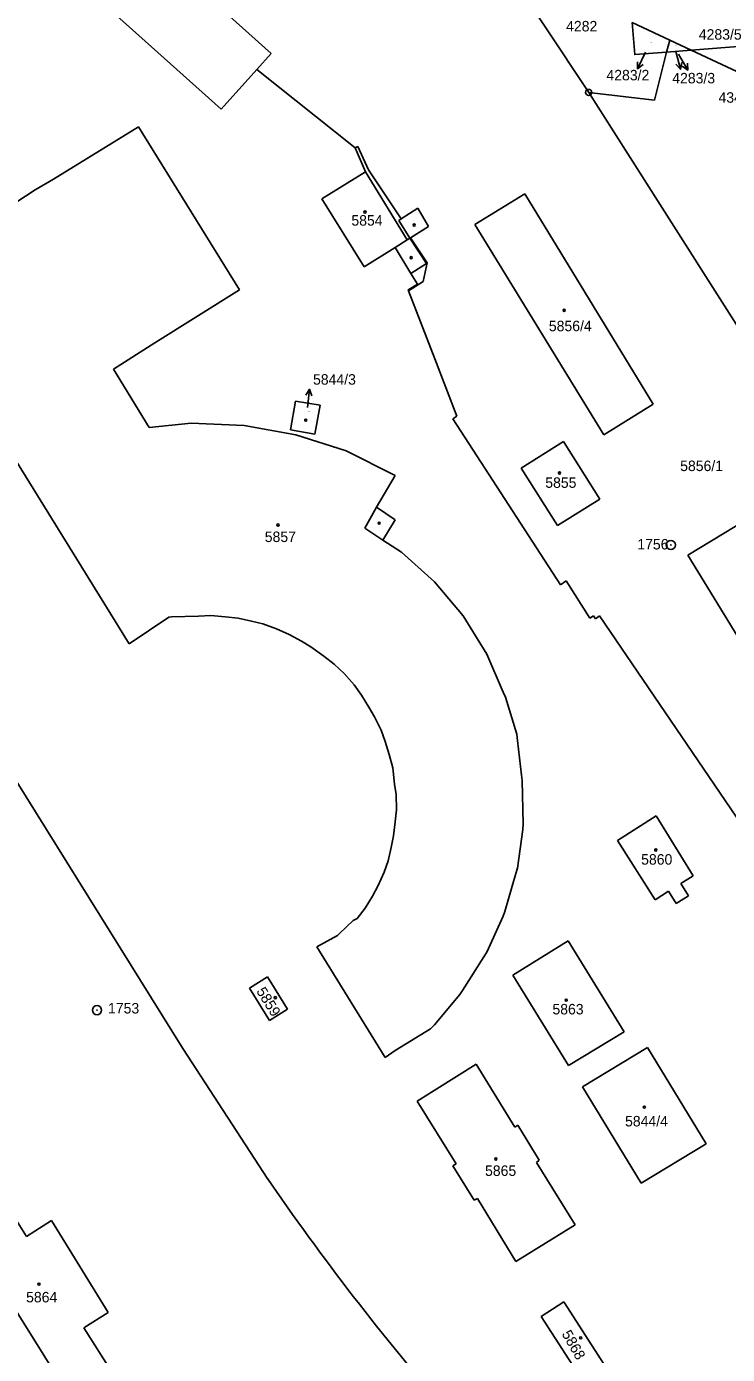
# Model space of a CAD drawing. Extents: x -735092 to -733385, y -1122435 to -1118992.
# Drawn here: x -734445.9 to -734332.2, y -1120070.4 to -1119855 of the extents above; entities that cross this region are included whole.
import ezdxf

# ---------------------------------------------------------------- set-up
doc = ezdxf.new("R2010")
doc.units = 0
for name, color, linetype in [('Vrstva 1', 7, 'Continuous'), ('Vrstva 10', 7, 'Continuous'), ('Vrstva 16', 7, 'Continuous'), ('Vrstva 17', 7, 'Continuous'), ('Vrstva 18', 7, 'Continuous'), ('Vrstva 19', 7, 'Continuous'), ('Vrstva 25', 7, 'Continuous'), ('Vrstva 4', 7, 'Continuous')]:
    doc.layers.add(name, color=color, linetype=linetype)

msp = doc.modelspace()

# ---------------------------------------------------------------- linework, layer by layer
at = {"layer": 'Vrstva 1'}
for points in [[(-734444.56, -1119841.19), (-734414.31, -1119868.35)], [(-734368.81, -1119844.31), (-734354.68, -1119865.64)], [(-734421.15, -1119845.87), (-734406.17, -1119859.33)], [(-734347.61, -1119854.29), (-734347.21, -1119859.5), (-734342.05, -1119859.1)], [(-734347.61, -1119854.29), (-734341.55, -1119857.14)], [(-734342.05, -1119859.1), (-734341.55, -1119857.14)], [(-734341.55, -1119857.14), (-734338.05, -1119858.79)], [(-734408.49, -1119861.9), (-734406.17, -1119859.33)], [(-734344.04, -1119866.89), (-734342.05, -1119859.1)], [(-734342.05, -1119859.1), (-734338.05, -1119858.79)], [(-734326.32, -1119857.87), (-734338.05, -1119858.79)], [(-734338.05, -1119858.79), (-734328.13, -1119863.45)], [(-734414.31, -1119868.35), (-734408.49, -1119861.9)], [(-734408.49, -1119861.9), (-734392.54, -1119874.62)], [(-734354.68, -1119865.64), (-734326.7, -1119909.61)], [(-734354.68, -1119865.64), (-734344.04, -1119866.89)], [(-734441.5, -1119879.69), (-734427.72, -1119871.2)], [(-734427.72, -1119871.2), (-734411.35, -1119897.64)], [(-734392.54, -1119874.62), (-734392.15, -1119874.39)], [(-734392.54, -1119874.62), (-734390.88, -1119878.51)], [(-734392.15, -1119874.39), (-734390.39, -1119878.21)], [(-734397.95, -1119882.88), (-734390.88, -1119878.51)], [(-734390.39, -1119878.21), (-734385.09, -1119886.15)], [(-734444.46, -1119881.46), (-734441.5, -1119879.69)], [(-734449.31, -1119884.61), (-734444.46, -1119881.46)], [(-734397.95, -1119882.88), (-734391.08, -1119893.94)], [(-734373.17, -1119887.04), (-734365.07, -1119882.09)], [(-734365.07, -1119882.09), (-734344.22, -1119916.2)], [(-734385.09, -1119886.15), (-734382.39, -1119884.42)], [(-734382.39, -1119884.42), (-734380.68, -1119887.39)], [(-734383.61, -1119889.23), (-734380.68, -1119887.39)], [(-734373.17, -1119887.04), (-734352.22, -1119921.17)], [(-734383.61, -1119889.23), (-734380.89, -1119893.31)], [(-734391.08, -1119893.94), (-734386.09, -1119890.79)], [(-734386.09, -1119890.79), (-734383.53, -1119895)], [(-734381.51, -1119896.34), (-734380.89, -1119893.31)], [(-734466.34, -1119895.06), (-734429.22, -1119955.1)], [(-734383.53, -1119895), (-734382.46, -1119896.76)], [(-734425.07, -1119906.26), (-734411.35, -1119897.64)], [(-734384.01, -1119897.7), (-734382.46, -1119896.76)], [(-734384.01, -1119897.7), (-734383.94, -1119897.81)], [(-734383.94, -1119897.81), (-734381.51, -1119896.34)], [(-734383.94, -1119897.81), (-734379.63, -1119908.84)], [(-734431.79, -1119910.52), (-734425.07, -1119906.26)], [(-734379.63, -1119908.84), (-734376.09, -1119918.17)], [(-734431.79, -1119910.52), (-734425.97, -1119920)], [(-734403.06, -1119920.39), (-734402.22, -1119915.71)], [(-734402.22, -1119915.71), (-734398.26, -1119916.36)], [(-734399.13, -1119921.09), (-734398.26, -1119916.36)], [(-734352.22, -1119921.17), (-734344.22, -1119916.2)], [(-734425.97, -1119920), (-734419.17, -1119919.31)], [(-734419.17, -1119919.31), (-734410.55, -1119919.66)], [(-734410.55, -1119919.66), (-734402.21, -1119921.17)], [(-734376.72, -1119918.58), (-734376.09, -1119918.17)], [(-734376.72, -1119918.58), (-734359.28, -1119945.51)], [(-734403.06, -1119920.39), (-734399.13, -1119921.09)], [(-734402.21, -1119921.17), (-734394.03, -1119923.79)], [(-734394.03, -1119923.79), (-734386.08, -1119927.78)], [(-734365.63, -1119926.6), (-734358.76, -1119922.27)], [(-734358.76, -1119922.27), (-734352.86, -1119931.64)], [(-734389.1, -1119932.94), (-734386.08, -1119927.78)], [(-734365.63, -1119926.6), (-734359.73, -1119935.9)], [(-734359.73, -1119935.9), (-734352.86, -1119931.64)], [(-734338.62, -1119940.7), (-734325.01, -1119932.5)], [(-734389.1, -1119932.94), (-734386.09, -1119934.99)], [(-734388.09, -1119938.29), (-734386.09, -1119934.99)], [(-734388.09, -1119938.29), (-734385.03, -1119940.21)], [(-734385.03, -1119940.21), (-734379.71, -1119945.05)], [(-734338.62, -1119940.7), (-734328.47, -1119957.33)], [(-734379.71, -1119945.05), (-734375.03, -1119950.57)], [(-734359.28, -1119945.51), (-734358.33, -1119944.9)], [(-734358.33, -1119944.9), (-734354.51, -1119950.95)], [(-734429.22, -1119955.1), (-734422.77, -1119950.76)], [(-734422.77, -1119950.76), (-734422.33, -1119950.74)], [(-734422.33, -1119950.74), (-734417.97, -1119950.59)], [(-734417.97, -1119950.59), (-734415.97, -1119950.52)], [(-734415.97, -1119950.52), (-734413.63, -1119950.73)], [(-734413.63, -1119950.73), (-734411.53, -1119950.95)], [(-734411.53, -1119950.95), (-734409.38, -1119951.4)], [(-734409.38, -1119951.4), (-734407.53, -1119951.84)], [(-734407.53, -1119951.84), (-734405.3, -1119952.68)], [(-734375.03, -1119950.57), (-734371.22, -1119956.78)], [(-734354.51, -1119950.95), (-734353.9, -1119950.56)], [(-734353.9, -1119950.56), (-734353.56, -1119951.05)], [(-734353.56, -1119951.05), (-734352.91, -1119950.56)], [(-734352.91, -1119950.56), (-734329.01, -1119985.77)], [(-734405.3, -1119952.68), (-734403.27, -1119953.59)], [(-734403.27, -1119953.59), (-734401.25, -1119954.65)], [(-734401.25, -1119954.65), (-734399.77, -1119955.58)], [(-734399.77, -1119955.58), (-734397.63, -1119957.08)], [(-734397.63, -1119957.08), (-734395.96, -1119958.4)], [(-734395.96, -1119958.4), (-734394.36, -1119959.93)], [(-734371.22, -1119956.78), (-734368.54, -1119962.92)], [(-734394.36, -1119959.93), (-734392.74, -1119961.76)], [(-734392.74, -1119961.76), (-734391.55, -1119963.42)], [(-734368.54, -1119962.92), (-734368.17, -1119963.73)], [(-734391.55, -1119963.42), (-734390.35, -1119965.35)], [(-734368.17, -1119963.73), (-734366.32, -1119969.74)], [(-734390.35, -1119965.35), (-734389.41, -1119966.96)], [(-734389.41, -1119966.96), (-734388.37, -1119969.1)], [(-734388.37, -1119969.1), (-734387.7, -1119970.94)], [(-734387.7, -1119970.94), (-734387.04, -1119973.04)], [(-734366.32, -1119969.74), (-734366.21, -1119970.79)], [(-734366.21, -1119970.79), (-734365.6, -1119976.42)], [(-734387.04, -1119973.04), (-734386.46, -1119975.2)], [(-734386.46, -1119975.2), (-734386.16, -1119977.84)], [(-734386.16, -1119977.84), (-734385.89, -1119979.56)], [(-734365.6, -1119976.42), (-734365.5, -1119977.29)], [(-734365.5, -1119977.29), (-734365.34, -1119984.31)], [(-734385.89, -1119979.56), (-734385.87, -1119982.02)], [(-734386.08, -1119983.95), (-734385.87, -1119982.02)], [(-734386.34, -1119986.24), (-734386.08, -1119983.95)], [(-734365.38, -1119985.23), (-734365.34, -1119984.31)], [(-734349.99, -1119987.03), (-734343.74, -1119983.02)], [(-734343.74, -1119983.02), (-734337.74, -1119992.73)], [(-734386.72, -1119988.12), (-734386.34, -1119986.24)], [(-734366.25, -1119991.49), (-734365.38, -1119985.23)], [(-734387.2, -1119990.3), (-734386.72, -1119988.12)], [(-734349.99, -1119987.03), (-734343.93, -1119996.62)], [(-734387.87, -1119992.13), (-734387.2, -1119990.3)], [(-734388.83, -1119994.28), (-734387.87, -1119992.13)], [(-734368.27, -1119998.53), (-734366.49, -1119992.38)], [(-734366.49, -1119992.38), (-734366.25, -1119991.49)], [(-734339.73, -1119993.98), (-734337.74, -1119992.73)], [(-734389.78, -1119996.02), (-734388.83, -1119994.28)], [(-734343.93, -1119996.62), (-734341.72, -1119995.23)], [(-734341.72, -1119995.23), (-734340.5, -1119997.24)], [(-734339.73, -1119993.98), (-734338.48, -1119995.97)], [(-734390.95, -1119997.98), (-734389.78, -1119996.02)], [(-734340.5, -1119997.24), (-734338.48, -1119995.97)], [(-734392.88, -1120000), (-734392.26, -1119999.64)], [(-734392.26, -1119999.64), (-734390.95, -1119997.98)], [(-734371.22, -1120005.14), (-734368.58, -1119999.29)], [(-734368.58, -1119999.29), (-734368.27, -1119998.53)], [(-734395.12, -1120002.11), (-734392.88, -1120000)], [(-734398.76, -1120004.24), (-734395.45, -1120002.43)], [(-734395.45, -1120002.43), (-734395.12, -1120002.11)], [(-734366.98, -1120008.84), (-734358, -1120003.3)], [(-734358, -1120003.3), (-734348.91, -1120018.06)], [(-734398.76, -1120004.24), (-734387.71, -1120022.23)], [(-734375.13, -1120011.35), (-734371.69, -1120005.88)], [(-734371.69, -1120005.88), (-734371.22, -1120005.14)], [(-734409.71, -1120010.98), (-734406.78, -1120009.14)], [(-734406.78, -1120009.14), (-734403.52, -1120014.35)], [(-734366.98, -1120008.84), (-734357.97, -1120023.51)], [(-734409.71, -1120010.98), (-734406.44, -1120016.18)], [(-734379.72, -1120016.89), (-734375.6, -1120011.99)], [(-734375.6, -1120011.99), (-734375.13, -1120011.35)], [(-734406.44, -1120016.18), (-734403.52, -1120014.35)], [(-734380.33, -1120017.56), (-734379.72, -1120016.89)], [(-734386.07, -1120021.08), (-734380.33, -1120017.56)], [(-734357.97, -1120023.51), (-734348.91, -1120018.06)], [(-734387.71, -1120022.23), (-734386.07, -1120021.08)], [(-734355.67, -1120026.97), (-734345.17, -1120020.6)], [(-734345.17, -1120020.6), (-734335.66, -1120036.21)], [(-734382.49, -1120029.3), (-734372.92, -1120023.29)], [(-734372.92, -1120023.29), (-734366.67, -1120033.52)], [(-734355.67, -1120026.97), (-734346.17, -1120042.59)], [(-734382.49, -1120029.3), (-734376.17, -1120039.48)], [(-734366.67, -1120033.52), (-734366.17, -1120033.21)], [(-734366.17, -1120033.21), (-734362.71, -1120038.85)], [(-734346.17, -1120042.59), (-734335.66, -1120036.21)], [(-734452.94, -1120039.98), (-734445.86, -1120051.25)], [(-734376.75, -1120039.76), (-734376.17, -1120039.48)], [(-734376.75, -1120039.76), (-734373.25, -1120045.38)], [(-734363.16, -1120039.23), (-734362.71, -1120038.85)], [(-734363.16, -1120039.23), (-734356.87, -1120049.37)], [(-734459.57, -1120044.15), (-734438.66, -1120077.54)], [(-734373.25, -1120045.38), (-734372.73, -1120045.07)], [(-734372.73, -1120045.07), (-734366.48, -1120055.3)], [(-734445.86, -1120051.25), (-734441.82, -1120048.68)], [(-734441.82, -1120048.68), (-734432.63, -1120063.58)], [(-734366.48, -1120055.3), (-734356.87, -1120049.37)], [(-734362.38, -1120064.25), (-734358.72, -1120061.86)], [(-734358.72, -1120061.86), (-734349.76, -1120075.8)], [(-734436.56, -1120066.05), (-734432.63, -1120063.58)], [(-734362.38, -1120064.25), (-734355.6, -1120074.75)], [(-734436.56, -1120066.05), (-734431.98, -1120073.34)]]:
    msp.add_lwpolyline(points, dxfattribs=at)
at = {"layer": 'Vrstva 10'}
for points in [[(-734452.83, -1119968.89), (-734420.51, -1120020.73)], [(-734420.51, -1120020.73), (-734406.72, -1120041.97)]]:
    msp.add_lwpolyline(points, dxfattribs=at)
msp.add_arc((-734055.501, -1119800.285), 426.341, 214.45108, 220.95553, dxfattribs=at)
at = {"layer": 'Vrstva 25'}
for points in [[(-734345.47, -1119859.1), (-734346.756, -1119861.81)], [(-734340.57, -1119858.98), (-734339.789, -1119861.876)], [(-734340.12, -1119859.42), (-734338.611, -1119862.012)], [(-734345.876, -1119861.121), (-734346.756, -1119861.81), (-734346.779, -1119860.692)], [(-734339.567, -1119860.78), (-734339.789, -1119861.876), (-734340.532, -1119861.041)], [(-734338.682, -1119860.897), (-734338.611, -1119862.012), (-734339.547, -1119861.4)], [(-734400.581, -1119914.74), (-734399.982, -1119913.796), (-734399.588, -1119914.842)], [(-734400.29, -1119916.78), (-734399.982, -1119913.796)]]:
    msp.add_lwpolyline(points, dxfattribs=at)
for centre, radius in [((-734354.68, -1119865.64), 0.5), ((-734354.68, -1119865.64), 0.032), ((-734390.98, -1119885.05), 0.175), ((-734382.99, -1119887.15), 0.175), ((-734383.49, -1119892.44), 0.175), ((-734358.66, -1119900.98), 0.175), ((-734400.58, -1119918.8), 0.175), ((-734359.43, -1119927.39), 0.175), ((-734405.08, -1119935.81), 0.175), ((-734388.68, -1119935.52), 0.174), ((-734341.36, -1119939.06), 0.75), ((-734341.36, -1119939.06), 0.032), ((-734343.81, -1119988.55), 0.175), ((-734405.52, -1120012.5), 0.174), ((-734434.44, -1120014.53), 0.75), ((-734434.44, -1120014.53), 0.032), ((-734358.33, -1120012.91), 0.175), ((-734345.66, -1120030.26), 0.175), ((-734369.74, -1120038.68), 0.175), ((-734443.86, -1120058.99), 0.175), ((-734355.98, -1120067.68), 0.174)]:
    msp.add_circle(centre, radius, dxfattribs=at)
at = {"layer": 'Vrstva 4'}
for points in [[(-734390.88, -1119878.51), (-734384.14, -1119889.57)], [(-734385.47, -1119886.39), (-734385.09, -1119886.15)], [(-734385.47, -1119886.39), (-734383.72, -1119889.3)], [(-734386.09, -1119890.79), (-734384.14, -1119889.57)], [(-734384.14, -1119889.57), (-734383.72, -1119889.3)], [(-734383.72, -1119889.3), (-734383.61, -1119889.23)], [(-734383.72, -1119889.3), (-734381, -1119893.38)], [(-734383.53, -1119895), (-734381, -1119893.38)], [(-734391.01, -1119936.33), (-734389.1, -1119932.94)], [(-734391.01, -1119936.33), (-734388.09, -1119938.29)]]:
    msp.add_lwpolyline(points, dxfattribs=at)

# ---------------------------------------------------------------- texts
at = {"layer": 'Vrstva 16'}
for s, p in [('4283/5', (-734336.828, -1119857.08)), ('4283/2', (-734351.808, -1119863.68)), ('4283/3', (-734341.138, -1119864.17)), ('4340/41', (-734333.628, -1119867.31)), ('5844/3', (-734399.4, -1119913.05))]:
    msp.add_text(s, height=1.7, dxfattribs=at).set_placement(p)
at = {"layer": 'Vrstva 17'}
for s, p in [('1756', (-734346.8, -1119939.79)), ('1753', (-734432.65, -1120015.07))]:
    msp.add_text(s, height=1.7, dxfattribs=at).set_placement(p)
at = {"layer": 'Vrstva 18'}
for s, p in [('4282', (-734358.35, -1119855.74)), ('5856/1', (-734339.85, -1119927.07))]:
    msp.add_text(s, height=1.7, dxfattribs=at).set_placement(p)
at = {"layer": 'Vrstva 19'}
for s, height, p in [('4283/2', 0.1, (-734344.834, -1119857.54)), ('4283/3', 0.1, (-734340.834, -1119858.02)), ('5854', 1.7, (-734393.18, -1119887.25)), ('5856/4', 1.7, (-734361.15, -1119904.38)), ('5844/3', 0.1, (-734400.18, -1119917.5)), ('5855', 1.7, (-734361.73, -1119929.79)), ('5857', 1.7, (-734407.23, -1119938.58)), ('5860', 1.7, (-734346.18, -1119990.92)), ('5863', 1.7, (-734360.57, -1120015.22)), ('5844/4', 1.7, (-734348.79, -1120033.39)), ('5865', 1.7, (-734371.5, -1120041.42)), ('5864', 1.7, (-734445.94, -1120061.94))]:
    msp.add_text(s, height=height, dxfattribs=at).set_placement(p)
for s, rotation, p in [('5859', 301.8024, (-734408.665, -1120011.454)), ('5868', 299.90239, (-734359.117, -1120067.053))]:
    msp.add_text(s, height=1.7, rotation=rotation, dxfattribs=at).set_placement(p)

doc.saveas('drawing.dxf')
